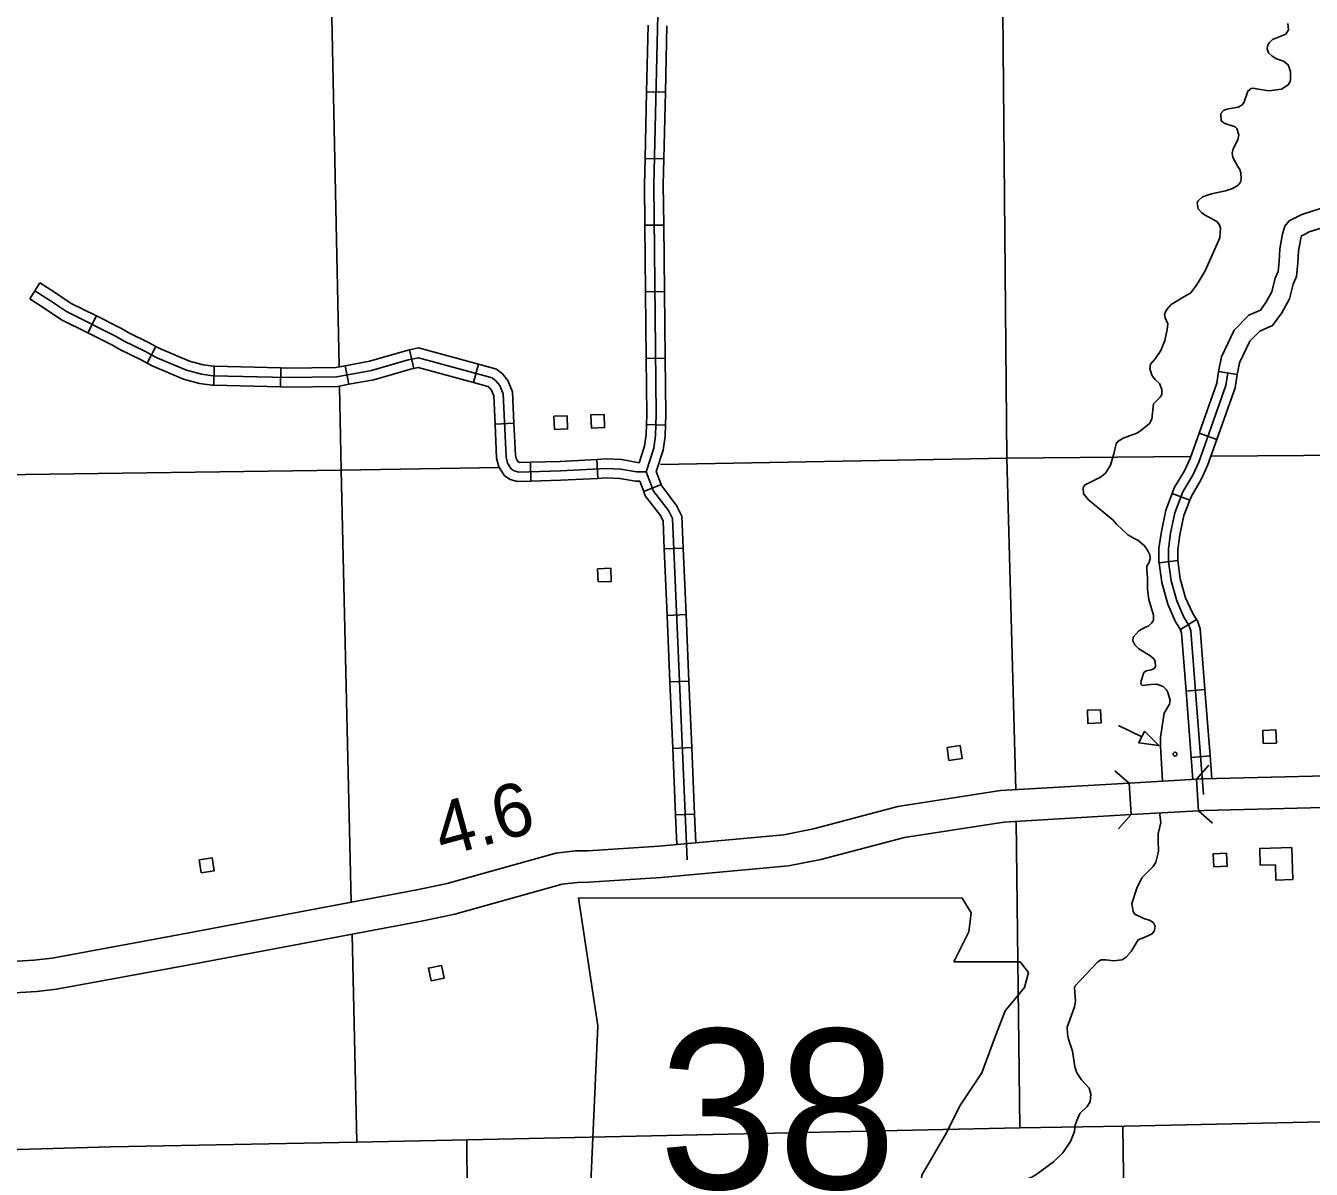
# Model space of a CAD drawing. Extents: x 1084508 to 1142749, y 1057638 to 1093403.
# Drawn here: x 1101594 to 1104795, y 1087695 to 1090543 of the extents above; entities that cross this region are included whole.
import ezdxf

# ---------------------------------------------------------------- set-up
doc = ezdxf.new("R2010")
doc.units = 0
for name, color, linetype in [('Level 10', 7, 'Continuous'), ('Level 2', 7, 'Continuous'), ('Level 21', 7, 'Continuous'), ('Level 32', 7, 'Continuous'), ('Level 35', 7, 'Continuous'), ('Level 37', 7, 'Continuous'), ('Level 46', 7, 'Continuous'), ('Level 48', 7, 'Continuous'), ('Level 5', 7, 'Continuous'), ('Level 56', 7, 'Continuous'), ('Level 58', 7, 'Continuous')]:
    doc.layers.add(name, color=color, linetype=linetype)

msp = doc.modelspace()

# ---------------------------------------------------------------- linework, layer by layer
at = {"layer": 'Level 10'}
for points in [[(1104508.8, 1088666.3), (1104524.8, 1088667.2), (1105717.9, 1088696.7), (1105872.4, 1088698.5), (1105923.6, 1088698.4)], [(1101464.5, 1088206.9), (1101615, 1088216.1), (1101660, 1088221.2), (1101983.1, 1088280.7), (1102568.5, 1088391), (1102643.7, 1088407), (1102914.5, 1088482.3), (1102963.1, 1088488.1), (1102993.5, 1088488.5), (1103170.5, 1088499.6), (1103481.7, 1088528.2), (1103555.8, 1088542.9), (1103765.7, 1088598.2), (1104021.3, 1088638), (1104341.3, 1088656.5)], [(1104508.8, 1088666.3), (1104341.3, 1088656.5)], [(1104341.3, 1088656.5), (1104346.3, 1088578.2)], [(1104513.8, 1088587.9), (1104508.8, 1088666.3)], [(1105893, 1088620.3), (1105719.3, 1088618.3), (1104528, 1088588.8), (1104513.8, 1088587.9)], [(1104513.8, 1088587.9), (1104346.3, 1088578.2)], [(1104346.3, 1088578.2), (1104029.6, 1088559.9), (1103781.8, 1088521.3), (1103573.4, 1088466.4), (1103492.9, 1088450.4), (1103176.5, 1088421.4), (1102996.5, 1088410.1), (1102968.4, 1088409.7), (1102929.8, 1088405.1), (1102662.4, 1088330.7), (1102583.9, 1088314), (1101997.5, 1088203.6), (1101671.5, 1088143.5), (1101621.8, 1088137.9), (1101469.3, 1088128.6)]]:
    msp.add_lwpolyline(points, dxfattribs=at)
at = {"layer": 'Level 2'}
msp.add_lwpolyline([(1105092.4, 1087819.4), (1104329.9, 1087802.8), (1104069.5, 1087798.5), (1102694.3, 1087768.3), (1102418.9, 1087762.8), (1101806.6, 1087751.3), (1101545.9, 1087743.5), (1100732.9, 1087719.7), (1100283.2, 1087707.3), (1099906.7, 1087696.9), (1099893.3, 1087696.6)], dxfattribs=at)
at = {"layer": 'Level 21'}
msp.add_lwpolyline([(1102970.6, 1088371.1), (1103018.4, 1088052.5), (1102997.2, 1087569.3), (1103039.7, 1087542.7), (1103119.3, 1087542.7), (1103119.3, 1087372.8), (1103788.4, 1087372.8), (1103820.3, 1087441.9), (1103809.7, 1087553.4), (1103825.6, 1087680.8), (1103884, 1087781.7), (1103921.2, 1087856), (1103974.3, 1087935.7), (1104006.1, 1088020.7), (1104032.7, 1088089.7), (1104080.5, 1088148.1), (1104091.1, 1088185.3), (1104069.9, 1088211.8), (1103905.2, 1088211.8), (1103942.4, 1088286.2), (1103947.7, 1088334), (1103925.7, 1088370.7)], close=True, dxfattribs=at)
at = {"layer": 'Level 32'}
for p, q in [((1103139.9, 1090378), (1103187, 1090376.9)), ((1103136.1, 1090212.3), (1103183.2, 1090211.2)), ((1103135.7, 1090045.8), (1103182.7, 1090046.3)), ((1101604.5, 1089862.2), (1101629.6, 1089902)), ((1103137.4, 1089880.1), (1103184.5, 1089880.6)), ((1101749.4, 1089777.7), (1101770.4, 1089819.8)), ((1101896.4, 1089702.5), (1101918.5, 1089744.1)), ((1102560.5, 1089689.3), (1102550, 1089735.2)), ((1103139.2, 1089714.3), (1103186.3, 1089714.8)), ((1102062.9, 1089647.5), (1102064, 1089694.6)), ((1102228.6, 1089643.5), (1102229.7, 1089690.5)), ((1102398.7, 1089649.7), (1102390.1, 1089696)), ((1102709, 1089654.1), (1102721.5, 1089699.5)), ((1104563.9, 1089681.9), (1104610.4, 1089674.5)), ((1102762.8, 1089550.5), (1102809.8, 1089552.7)), ((1103139.9, 1089549.6), (1103186.9, 1089548.1)), ((1104515.3, 1089528.4), (1104559.6, 1089512.7)), ((1102852.2, 1089408.6), (1102850.9, 1089455.7)), ((1103018.4, 1089415.5), (1103015.9, 1089462.5)), ((1103132.8, 1089382.9), (1103176.7, 1089399.9)), ((1104448.3, 1089378), (1104492.3, 1089361.2)), ((1103184.1, 1089240), (1103231.1, 1089242)), ((1104415.8, 1089205), (1104462.4, 1089211.3)), ((1103191.1, 1089074.4), (1103238.2, 1089076.4)), ((1104469, 1089039.4), (1104508.9, 1089064.4)), ((1103198.2, 1088908.8), (1103245.3, 1088910.8)), ((1104483, 1088885.9), (1104529.9, 1088889.5)), ((1103205.3, 1088743.2), (1103252.3, 1088745.2)), ((1104495.7, 1088720.7), (1104542.6, 1088724.3)), ((1103212.4, 1088577.6), (1103259.4, 1088579.7))]:
    msp.add_line(p, q, dxfattribs=at)
for points in [[(1103178.5, 1091030.6), (1103158.1, 1090146.5), (1103164.2, 1089574.4), (1103162.5, 1089522.6), (1103158.1, 1089490.8), (1103139.2, 1089431.5)], [(1103143.8, 1090543.6), (1103139.9, 1090378)], [(1103190.8, 1090542.6), (1103187, 1090376.9)], [(1103139.9, 1090378), (1103136.1, 1090212.3)], [(1103187, 1090376.9), (1103183.2, 1090211.2)], [(1103136.1, 1090212.3), (1103134.6, 1090146.6), (1103135.7, 1090045.8)], [(1103183.2, 1090211.2), (1103181.7, 1090146.3), (1103182.7, 1090046.3)], [(1103135.7, 1090045.8), (1103137.4, 1089880.1)], [(1103182.7, 1090046.3), (1103184.5, 1089880.6)], [(1101629.6, 1089902), (1101666.1, 1089879), (1101707.6, 1089851.1), (1101770.4, 1089819.8)], [(1101604.5, 1089862.2), (1101640.4, 1089839.6), (1101683.8, 1089810.4), (1101749.4, 1089777.7)], [(1101617, 1089882.1), (1101653.3, 1089859.3), (1101695.7, 1089830.8), (1101819.8, 1089768.9), (1101839.9, 1089756.8), (1101891, 1089732.1), (1101919.6, 1089716.8), (1101995, 1089684.9), (1102031.9, 1089675), (1102060.4, 1089671.1), (1102246.4, 1089666.6)], [(1103137.4, 1089880.1), (1103139.2, 1089714.3)], [(1103184.5, 1089880.6), (1103186.3, 1089714.8)], [(1101770.4, 1089819.8), (1101831.2, 1089789.6), (1101851.1, 1089777.5), (1101901.6, 1089753.1), (1101918.5, 1089744.1)], [(1101749.4, 1089777.7), (1101808.5, 1089748.3), (1101828.6, 1089736.1), (1101880.3, 1089711.1), (1101896.4, 1089702.5)], [(1101918.5, 1089744.1), (1101929.8, 1089738.1), (1102002.6, 1089707.2), (1102036.6, 1089698.1), (1102062.3, 1089694.6), (1102064, 1089694.6)], [(1102390.1, 1089696), (1102449.9, 1089707.1), (1102541, 1089733.1), (1102550, 1089735.2)], [(1102550, 1089735.2), (1102572.6, 1089740.3), (1102721.5, 1089699.5)], [(1101896.4, 1089702.5), (1101909.5, 1089695.6), (1101987.3, 1089662.5), (1102027.3, 1089651.9), (1102058.5, 1089647.6), (1102062.9, 1089647.5)], [(1102246.4, 1089666.6), (1102369, 1089668.1), (1102455.3, 1089684.1), (1102546.8, 1089710.3), (1102572.1, 1089716), (1102756, 1089665.6), (1102765, 1089658.5), (1102774.4, 1089647), (1102782.8, 1089626.1), (1102790.1, 1089469.4), (1102794.2, 1089453.5), (1102803.3, 1089439.1), (1102810.5, 1089434.6), (1102821.6, 1089431.3), (1102925.5, 1089434.2), (1103039.3, 1089440.2), (1103075.6, 1089438.7), (1103114.5, 1089432), (1103139.2, 1089431.5)], [(1103139.2, 1089714.3), (1103140.7, 1089574.7), (1103139.9, 1089549.6)], [(1103186.3, 1089714.8), (1103187.7, 1089574.2), (1103186.9, 1089548.1)], [(1102064, 1089694.6), (1102229.7, 1089690.5)], [(1102229.7, 1089690.5), (1102246.6, 1089690.1), (1102366.7, 1089691.6), (1102390.1, 1089696)], [(1102398.7, 1089649.7), (1102460.7, 1089661.2), (1102552.7, 1089687.5), (1102560.5, 1089689.3)], [(1102560.5, 1089689.3), (1102571.6, 1089691.8), (1102709, 1089654.1)], [(1102721.5, 1089699.5), (1102766.8, 1089687.1), (1102781.6, 1089675.4), (1102794.9, 1089659.1), (1102806.1, 1089631.3), (1102809.8, 1089552.7)], [(1104587.1, 1089678.2), (1104582.1, 1089646.5), (1104514.6, 1089456.1), (1104499.6, 1089423.4), (1104475, 1089381.7), (1104455.2, 1089329.8), (1104444.6, 1089279.3), (1104439, 1089240.2), (1104439, 1089208.7), (1104445.5, 1089160.7), (1104459.7, 1089110.2), (1104477.8, 1089069.7), (1104489.9, 1089050.3), (1104495.1, 1089035.6), (1104526.4, 1088628)], [(1104563.9, 1089681.9), (1104559.2, 1089652.3), (1104515.3, 1089528.4)], [(1104610.4, 1089674.5), (1104605, 1089640.6), (1104559.6, 1089512.7)], [(1102062.9, 1089647.5), (1102228.6, 1089643.5)], [(1102228.6, 1089643.5), (1102246.3, 1089643), (1102371.3, 1089644.6), (1102398.7, 1089649.7)], [(1102709, 1089654.1), (1102745.2, 1089644.2), (1102748.3, 1089641.7), (1102753.9, 1089634.9), (1102759.5, 1089621), (1102762.8, 1089550.5)], [(1102762.8, 1089550.5), (1102766.7, 1089466), (1102772.3, 1089444.1), (1102786.3, 1089422), (1102800.7, 1089413), (1102818.5, 1089407.7), (1102852.2, 1089408.6)], [(1102809.8, 1089552.7), (1102813.5, 1089472.9), (1102816.1, 1089463), (1102820.3, 1089456.3), (1102824.7, 1089454.9), (1102850.9, 1089455.7)], [(1103139.9, 1089549.6), (1103139, 1089524.6), (1103135, 1089496), (1103121.8, 1089454.6)], [(1103186.9, 1089548.1), (1103186, 1089520.6), (1103181.1, 1089485.5), (1103164.1, 1089432.3)], [(1104515.3, 1089528.4), (1104492.8, 1089465), (1104478.7, 1089434.3), (1104453.7, 1089392), (1104448.3, 1089378)], [(1104559.6, 1089512.7), (1104536.4, 1089447.3), (1104520.4, 1089412.4), (1104496.2, 1089371.5), (1104492.3, 1089361.2)], [(1102850.9, 1089455.7), (1102924.5, 1089457.8), (1103015.9, 1089462.5)], [(1103015.9, 1089462.5), (1103039.1, 1089463.8), (1103078, 1089462.2), (1103121.8, 1089454.6)], [(1102852.2, 1089408.6), (1102926.4, 1089410.7), (1103018.4, 1089415.5)], [(1103018.4, 1089415.5), (1103039.4, 1089416.6), (1103073.1, 1089415.3), (1103112.3, 1089408.5), (1103122.9, 1089408.3), (1103132.8, 1089382.9)], [(1103139.2, 1089431.5), (1103157.6, 1089384), (1103194.5, 1089335.4), (1103204.4, 1089315.3), (1103240.7, 1088465.7)], [(1103164.1, 1089432.3), (1103176.7, 1089399.9)], [(1103132.8, 1089382.9), (1103136.8, 1089372.4), (1103174.3, 1089322.9), (1103181.1, 1089309.3), (1103184.1, 1089240)], [(1103176.7, 1089399.9), (1103178.4, 1089395.6), (1103214.6, 1089347.8), (1103227.7, 1089321.3), (1103231.1, 1089242)], [(1104448.3, 1089378), (1104432.5, 1089336.4), (1104421.4, 1089283.3), (1104415.4, 1089241.9), (1104415.5, 1089207.1), (1104415.8, 1089205)], [(1104492.3, 1089361.2), (1104477.8, 1089323.2), (1104467.8, 1089275.2), (1104462.5, 1089238.6), (1104462.6, 1089210.3), (1104462.4, 1089211.3)], [(1103184.1, 1089240), (1103191.1, 1089074.4)], [(1103231.1, 1089242), (1103238.2, 1089076.4)], [(1104415.8, 1089205), (1104422.4, 1089155.9), (1104437.5, 1089102.2), (1104457, 1089058.6), (1104469, 1089039.4)], [(1104462.4, 1089211.3), (1104468.6, 1089165.5), (1104481.9, 1089118.2), (1104498.6, 1089080.7), (1104508.9, 1089064.4)], [(1103191.1, 1089074.4), (1103198.2, 1088908.8)], [(1103238.2, 1089076.4), (1103245.3, 1088910.8)], [(1104508.9, 1089064.4), (1104511.3, 1089060.5), (1104518.3, 1089040.5), (1104529.9, 1088889.5)], [(1104468.6, 1089040), (1104471.8, 1089030.7), (1104483, 1088885.9)], [(1103198.2, 1088908.8), (1103205.3, 1088743.2)], [(1103245.3, 1088910.8), (1103252.3, 1088745.2)], [(1104483, 1088885.9), (1104495.7, 1088720.7)], [(1104529.9, 1088889.5), (1104542.6, 1088724.3)], [(1103205.3, 1088743.2), (1103212.4, 1088577.6)], [(1103252.3, 1088745.2), (1103259.4, 1088579.7)], [(1104495.7, 1088720.7), (1104499.9, 1088665.7)], [(1104542.6, 1088724.3), (1104547, 1088667.7)], [(1103212.4, 1088577.6), (1103215.5, 1088503.7)], [(1103259.4, 1088579.7), (1103262.5, 1088508.1)]]:
    msp.add_lwpolyline(points, dxfattribs=at)
at = {"layer": 'Level 35'}
for points in [[(1104736, 1090547.7), (1104737.6, 1090532.3), (1104731, 1090521.2), (1104698.4, 1090508.5), (1104689.6, 1090499.6), (1104685.5, 1090492.5), (1104684.9, 1090484.6), (1104688.4, 1090475), (1104697.3, 1090466.5), (1104708.2, 1090460), (1104725.5, 1090454.1), (1104736.9, 1090445.4), (1104743.2, 1090428.6), (1104743.1, 1090409.4), (1104742.1, 1090403.7), (1104737.2, 1090395), (1104720.5, 1090384.6), (1104689.1, 1090380.4), (1104658.1, 1090385.2), (1104649.8, 1090387), (1104645.1, 1090386.5), (1104636.9, 1090379.6), (1104626.7, 1090350.5), (1104621.9, 1090344.9)], [(1104621.9, 1090344.9), (1104612.7, 1090340.1), (1104584.5, 1090334.6), (1104575.8, 1090331.4), (1104569.5, 1090323.6), (1104570.6, 1090305.6), (1104579.7, 1090299.1), (1104605.5, 1090290.6), (1104609.5, 1090287), (1104614.2, 1090270.8), (1104612.2, 1090258.4), (1104600.5, 1090236.2), (1104597.5, 1090225.4), (1104599.5, 1090214.7), (1104612.1, 1090191.9), (1104616.5, 1090184.8), (1104619.3, 1090175.9), (1104619.8, 1090159.7), (1104618.7, 1090152.8), (1104611.8, 1090144.6), (1104598.6, 1090137.1), (1104580.9, 1090131.4), (1104546.5, 1090124), (1104523.5, 1090116.1), (1104512.9, 1090106.5), (1104510.3, 1090101.4), (1104512.8, 1090086.4), (1104522, 1090076.6), (1104528.5, 1090071.9), (1104552.3, 1090059.6), (1104560.1, 1090054.2), (1104566.4, 1090046.9), (1104568.9, 1090038.5), (1104567.4, 1090014.8), (1104530.1, 1089932.2), (1104510.3, 1089899), (1104494.5, 1089877.5), (1104477.6, 1089867.7), (1104445.6, 1089848.4), (1104433.9, 1089835.4), (1104429.3, 1089823.2), (1104430.9, 1089815), (1104437.4, 1089800.5), (1104435.6, 1089785.9)], [(1104435.6, 1089785.9), (1104429.8, 1089758.9), (1104419.9, 1089734.1), (1104405.8, 1089712.8), (1104394.7, 1089699.8), (1104393, 1089688), (1104398.7, 1089670.6), (1104405.7, 1089661.7), (1104416.8, 1089651.9), (1104422.8, 1089636.6), (1104422.3, 1089624.3), (1104418.8, 1089618.1), (1104401.9, 1089600.7), (1104397.7, 1089563.3), (1104391.9, 1089551.8), (1104369.6, 1089533.8), (1104360.7, 1089528.4), (1104326, 1089516), (1104313.4, 1089507.6), (1104308.6, 1089501.1), (1104303.3, 1089476.6), (1104294.7, 1089448.8), (1104282.6, 1089428.8), (1104269.8, 1089418.2), (1104230.4, 1089398.3), (1104226.4, 1089391.8), (1104228, 1089377.4), (1104241.2, 1089361.5), (1104301.5, 1089311.6), (1104309.8, 1089301.2), (1104338.3, 1089275), (1104355.1, 1089264.6), (1104362.5, 1089261.8), (1104379.2, 1089247.3), (1104386.8, 1089236.6), (1104392.4, 1089225.1), (1104393.3, 1089214.8), (1104390.1, 1089204.2), (1104385.3, 1089197.4), (1104385.1, 1089187.3), (1104387.1, 1089167.8)], [(1104387.1, 1089167.8), (1104386.7, 1089138.8), (1104390, 1089114), (1104401.7, 1089074.8), (1104402.2, 1089062.2), (1104397.7, 1089055.7), (1104388.9, 1089047.8), (1104382.1, 1089045.3), (1104365.5, 1089035.5), (1104350.9, 1089020.4), (1104350.7, 1089010.9), (1104355.5, 1089000.9), (1104365.7, 1088991.3), (1104392.8, 1088974.8), (1104402.3, 1088967.3), (1104406.3, 1088960.2), (1104406.9, 1088946.3), (1104403.3, 1088941.8), (1104397.1, 1088938.7), (1104384, 1088936.6), (1104378.2, 1088931.9), (1104370.9, 1088911.1), (1104370.6, 1088902.9), (1104373.8, 1088899.9), (1104395.5, 1088902.7), (1104409.9, 1088903), (1104426.3, 1088897), (1104434.5, 1088888.8), (1104437.6, 1088882), (1104443.4, 1088863), (1104441.6, 1088853.1), (1104428.3, 1088831.2), (1104419.1, 1088770.9)], [(1104419.1, 1088770.9), (1104419.1, 1088748.8), (1104424.6, 1088661.4)], [(1104418.7, 1088582.4), (1104417.6, 1088577.9), (1104420.2, 1088559), (1104413.8, 1088530.7), (1104413.8, 1088514.6), (1104414.4, 1088486.9), (1104407.6, 1088460.2), (1104400.8, 1088449.5), (1104373.1, 1088420.8), (1104360.8, 1088394.9), (1104348.2, 1088356.9), (1104351.2, 1088337.1), (1104355.2, 1088330.7), (1104377.7, 1088319.9), (1104394, 1088314.6), (1104402, 1088308.8), (1104405.7, 1088300.7), (1104404.1, 1088291), (1104402.5, 1088286.9), (1104398.2, 1088281.9), (1104378.4, 1088272.3), (1104364.1, 1088266.7), (1104346.7, 1088237.3), (1104334.1, 1088223.2), (1104324, 1088216.5), (1104302.6, 1088214.4), (1104282.9, 1088217.1)], [(1104282.9, 1088217.1), (1104271.7, 1088216.6), (1104263.1, 1088211.5), (1104206.3, 1088150.9), (1104205.2, 1088146.8), (1104207.5, 1088114.1), (1104205.5, 1088100.1), (1104190.2, 1088058.5), (1104187.2, 1088048.9), (1104187.7, 1088031.8), (1104190.6, 1088019.1), (1104200.6, 1087989.6), (1104205.7, 1087950), (1104210.7, 1087935.7), (1104222.8, 1087917.9), (1104241.9, 1087897.6), (1104246.3, 1087882.3), (1104244.2, 1087863.6), (1104236.6, 1087851.6), (1104218.6, 1087833.9), (1104210.8, 1087816.6), (1104206, 1087802.8), (1104205.9, 1087800.3)], [(1104205.9, 1087800.5), (1104205, 1087789.7), (1104195.3, 1087764.8), (1104176.6, 1087736.3), (1104153, 1087713.9), (1104108.9, 1087681.3), (1104097.2, 1087674.5), (1104086, 1087670.3), (1104080.1, 1087662.4), (1104080.5, 1087653.6), (1104095.2, 1087640)]]:
    msp.add_lwpolyline(points, dxfattribs=at)
at = {"layer": 'Level 37'}
for points in [[(1104306, 1088687.7), (1104341.3, 1088656.5)], [(1104508.8, 1088666.3), (1104539.9, 1088701.6)], [(1104549.1, 1088556.8), (1104513.8, 1088587.9)], [(1104346.3, 1088578.2), (1104315.1, 1088542.9)]]:
    msp.add_lwpolyline(points, dxfattribs=at)
at = {"layer": 'Level 46'}
for points in [[(1104841.1, 1090094.9), (1104771.3, 1090072.9), (1104756.1, 1090064.7), (1104739.4, 1090056.6), (1104729.1, 1090043.2), (1104722.7, 1090024.6), (1104716, 1089987.4), (1104714.5, 1089955.6), (1104711.9, 1089930.4), (1104705, 1089914.3), (1104696.1, 1089880), (1104681.5, 1089853), (1104668, 1089834.3), (1104639.3, 1089821.8), (1104603, 1089784.9), (1104570.8, 1089718.4), (1104564, 1089681.7)], [(1104850.6, 1090048.5), (1104789.7, 1090029.3), (1104777.5, 1090022.7), (1104770.7, 1090019.4), (1104768.4, 1090012.7), (1104762.9, 1089982.1), (1104761.4, 1089952), (1104758, 1089918.4), (1104749.7, 1089899.1), (1104740.3, 1089862.7), (1104721.4, 1089827.8), (1104698.5, 1089796.3), (1104666.5, 1089782.3), (1104642, 1089757.4), (1104615.9, 1089703.5), (1104610.4, 1089674.5)]]:
    msp.add_lwpolyline(points, dxfattribs=at)
at = {"layer": 'Level 5'}
for points in [[(1104058.9, 1088640.2), (1104037.2, 1089465.9), (1104022.1, 1091136.7), (1103999.2, 1091967.6), (1103962.1, 1092761.8)], [(1102317.3, 1092434.9), (1102343.3, 1091952.8), (1102344.6, 1091118.5), (1102374.6, 1089694)], [(1102375.7, 1089643.5), (1102380.1, 1089435.6), (1102405, 1088360.2)], [(1105682, 1089489.2), (1104889.1, 1089473.5), (1104546.8, 1089470.4)], [(1104493.1, 1089469.9), (1104037.2, 1089465.9), (1103174.5, 1089450.1)], [(1102773.1, 1089442.7), (1102380.1, 1089435.6), (1101350.5, 1089421.8)], [(1104069.5, 1087798.5), (1104060.4, 1088561.6)], [(1102406.9, 1088279.6), (1102418.9, 1087762.8)], [(1104343.9, 1086479.3), (1104325.4, 1087802.7)], [(1102692.6, 1087768.2), (1102706.5, 1085591.2), (1102708.3, 1084897.6)]]:
    msp.add_lwpolyline(points, dxfattribs=at)
at = {"layer": 'Level 56'}
msp.add_line((1104372.7, 1088772.2), (1104314.8, 1088800.5), dxfattribs=at)
for points in [[(1103002.7, 1089540.7), (1103001.4, 1089573.3), (1103034.1, 1089574.6), (1103035.4, 1089542)], [(1102910.8, 1089537.4), (1102909.4, 1089570), (1102942.2, 1089571.3), (1102943.5, 1089538.7)], [(1103019.4, 1089157.6), (1103018.1, 1089190.2), (1103050.8, 1089191.6), (1103052.1, 1089158.9)], [(1104238.5, 1088805.6), (1104237.2, 1088838.3), (1104269.9, 1088839.6), (1104271.2, 1088806.9)], [(1104379.4, 1088785.8), (1104365.3, 1088757.1), (1104415.5, 1088750.4)], [(1104675.1, 1088755.1), (1104673.8, 1088787.7), (1104706.5, 1088789.1), (1104707.9, 1088756.4)], [(1103892.8, 1088713.2), (1103888.3, 1088745.5), (1103920.7, 1088750.1), (1103925.2, 1088717.7)], [(1102031.4, 1088433.3), (1102026.3, 1088465.6), (1102058.6, 1088470.7), (1102063.7, 1088438.5)], [(1104552.1, 1088448.3), (1104550.8, 1088480.9), (1104583.6, 1088482.2), (1104584.9, 1088449.6)], [(1102603.7, 1088164.2), (1102597.1, 1088196.2), (1102629.2, 1088202.9), (1102635.8, 1088170.9)]]:
    msp.add_lwpolyline(points, close=True, dxfattribs=at)
msp.add_circle((1104455.5, 1088728.9), 4.71, dxfattribs=at)
at = {"layer": 'Level 58'}
msp.add_lwpolyline([(1104746.2, 1088496.4), (1104666.5, 1088494.2), (1104667.7, 1088452.2), (1104705.4, 1088453.2), (1104706.4, 1088415.5), (1104748.4, 1088416.7)], close=True, dxfattribs=at)

# ---------------------------------------------------------------- texts
at = {"layer": 'Level 21'}
msp.add_text('38', height=397.75, dxfattribs=at).set_placement((1103170.4, 1087646.6))
at = {"layer": 'Level 48'}
msp.add_text('4.6', height=132.58, rotation=15.351, dxfattribs=at).set_placement((1102632.1, 1088472.2))

doc.saveas('drawing.dxf')
